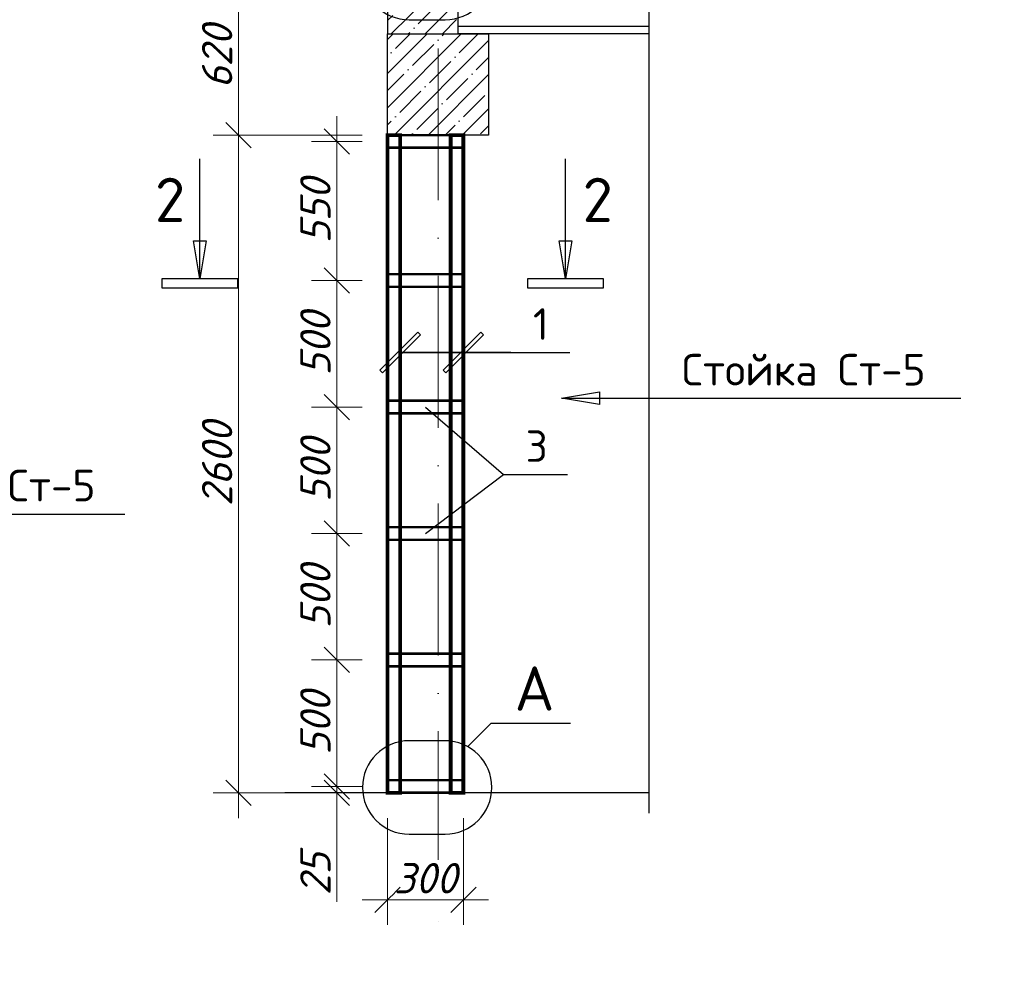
# Model space of a CAD drawing. Header units: millimetres. Extents: x 363306 to 7757304, y 1022887 to 1207196.
# Tile 359 of 656: x 1520662 to 1528452, y 1069689 to 1077308. Entities that reach past the tile are written whole.
import ezdxf

# ---------------------------------------------------------------- set-up
doc = ezdxf.new("R2010")
doc.units = ezdxf.units.MM
doc.linetypes.add('ACAD_ISO10W100', pattern=[18, 12, -3, 0, -3])
for name, color, linetype in [('0 @ 100', 7, 'Continuous'), ('kcd_tx', 7, 'Continuous'), ('Штрих', 7, 'Continuous')]:
    doc.layers.add(name, color=color, linetype=linetype)
doc.layers.add('Сечения', color=1, linetype='Continuous', lineweight=30)
doc.styles.add('iso', font='isocpeur.TTF')
doc.styles.get("Standard").update_dxf_attribs({"font": 'isocpeui.ttf'})
doc.styles.add('ГОСТ 2.304', font='isocpeui.ttf')
doc.dimstyles.new('Санжар', dxfattribs={"dimtxt": 240, "dimasz": 200, "dimexe": 200, "dimexo": 200, "dimgap": 50, "dimtad": 1, "dimdec": 0, "dimtxsty": 'Standard', "dimblk": 'OBLIQUE', "dimcen": 2.5, "dimdle": 200, "dimclrd": 152, "dimclre": 152, "dimclrt": 152, "dimadec": 0, "dimazin": 0, "dimtfac": 1, "dimtdec": 0, "dimtmove": 0, "dimatfit": 3, "dimldrblk": 'OBLIQUE', "dimfxl": 0, "dimlwd": 0, "dimlwe": 0, "dimarcsym": 0})

# ---------------------------------------------------------------- blocks, each defined once
blk = doc.blocks.new('_Oblique')
at = {"color": 0, "linetype": 'ByBlock', "lineweight": -2}
blk.add_line((-0.5, -0.5), (0.5, 0.5), dxfattribs=at)
blk = doc.blocks.new('*D1423')
at = {"layer": 'Defpoints', "color": 0, "lineweight": 25, "transparency": 16777216}
for p in [(1523171.7, 1071245.2), (1523572.5, 1071245.2), (1523572.5, 1071195.2)]:
    blk.add_point(p, dxfattribs=at)
at = {"layer": 'kcd_tx', "lineweight": 0, "transparency": 16777216}
for p, q in [((1523171.7, 1071245.2), (1523171.7, 1071445.2)), ((1523372.5, 1071245.2), (1522971.7, 1071245.2)), ((1523171.7, 1071195.2), (1523171.7, 1071245.2)), ((1523171.7, 1071195.2), (1523171.7, 1071245.2)), ((1523372.5, 1071195.2), (1522971.7, 1071195.2)), ((1523171.7, 1071195.2), (1523171.7, 1070995.2)), ((1523171.7, 1070332.3), (1523171.7, 1071195.2))]:
    blk.add_line(p, q, dxfattribs=at)
at = {"layer": 'kcd_tx', "lineweight": 0, "transparency": 16777216, "xscale": 200, "yscale": 200, "zscale": 200}
for p, rotation in [((1523171.7, 1071245.2), 270), ((1523171.7, 1071195.2), 90)]:
    blk.add_blockref('_Oblique', p, dxfattribs=dict(at, rotation=rotation))
at = {"layer": 'kcd_tx', "lineweight": 30, "transparency": 16777216, "insert": (1523001.7, 1070553.7), "char_height": 240, "attachment_point": 5, "rotation": 90, "bg_fill": 3, "box_fill_scale": 1.1, "bg_fill_color": 256, "bg_fill_true_color": 13158600, "bg_fill_transparency": 0}
blk.add_mtext('25', dxfattribs=at)
blk = doc.blocks.new('*D1424')
at = {"layer": 'Defpoints', "color": 0, "lineweight": 25, "transparency": 16777216}
for p in [(1523171.7, 1072245.2), (1523572.5, 1072245.2), (1523572.5, 1071245.2)]:
    blk.add_point(p, dxfattribs=at)
at = {"layer": 'kcd_tx', "lineweight": 0, "transparency": 16777216}
for p, q in [((1523171.7, 1071045.2), (1523171.7, 1072445.2)), ((1523372.5, 1072245.2), (1522971.7, 1072245.2)), ((1523372.5, 1071245.2), (1522971.7, 1071245.2))]:
    blk.add_line(p, q, dxfattribs=at)
at = {"layer": 'kcd_tx', "lineweight": 0, "transparency": 16777216, "xscale": 200, "yscale": 200, "zscale": 200}
for p, rotation in [((1523171.7, 1072245.2), 90), ((1523171.7, 1071245.2), 270)]:
    blk.add_blockref('_Oblique', p, dxfattribs=dict(at, rotation=rotation))
at = {"layer": 'kcd_tx', "lineweight": 30, "transparency": 16777216, "insert": (1523001.7, 1071745.2), "char_height": 240, "attachment_point": 5, "rotation": 90, "bg_fill": 3, "box_fill_scale": 1.1, "bg_fill_color": 256, "bg_fill_true_color": 13158600, "bg_fill_transparency": 0}
blk.add_mtext('500', dxfattribs=at)
blk = doc.blocks.new('*D1425')
at = {"layer": 'Defpoints', "color": 0, "lineweight": 25, "transparency": 16777216}
for p in [(1523171.7, 1073245.2), (1523572.5, 1073245.2), (1523572.5, 1072245.2)]:
    blk.add_point(p, dxfattribs=at)
at = {"layer": 'kcd_tx', "lineweight": 0, "transparency": 16777216}
for p, q in [((1523171.7, 1072045.2), (1523171.7, 1073445.2)), ((1523372.5, 1073245.2), (1522971.7, 1073245.2)), ((1523372.5, 1072245.2), (1522971.7, 1072245.2))]:
    blk.add_line(p, q, dxfattribs=at)
at = {"layer": 'kcd_tx', "lineweight": 0, "transparency": 16777216, "xscale": 200, "yscale": 200, "zscale": 200}
for p, rotation in [((1523171.7, 1073245.2), 90), ((1523171.7, 1072245.2), 270)]:
    blk.add_blockref('_Oblique', p, dxfattribs=dict(at, rotation=rotation))
at = {"layer": 'kcd_tx', "lineweight": 30, "transparency": 16777216, "insert": (1523001.7, 1072745.2), "char_height": 240, "attachment_point": 5, "rotation": 90, "bg_fill": 3, "box_fill_scale": 1.1, "bg_fill_color": 256, "bg_fill_true_color": 13158600, "bg_fill_transparency": 0}
blk.add_mtext('500', dxfattribs=at)
blk = doc.blocks.new('*D1426')
at = {"layer": 'Defpoints', "color": 0, "lineweight": 25, "transparency": 16777216}
for p in [(1523171.7, 1074245.2), (1523572.5, 1074245.2), (1523572.5, 1073245.2)]:
    blk.add_point(p, dxfattribs=at)
at = {"layer": 'kcd_tx', "lineweight": 0, "transparency": 16777216}
for p, q in [((1523171.7, 1073045.2), (1523171.7, 1074445.2)), ((1523372.5, 1074245.2), (1522971.7, 1074245.2)), ((1523372.5, 1073245.2), (1522971.7, 1073245.2))]:
    blk.add_line(p, q, dxfattribs=at)
at = {"layer": 'kcd_tx', "lineweight": 0, "transparency": 16777216, "xscale": 200, "yscale": 200, "zscale": 200}
for p, rotation in [((1523171.7, 1074245.2), 90), ((1523171.7, 1073245.2), 270)]:
    blk.add_blockref('_Oblique', p, dxfattribs=dict(at, rotation=rotation))
at = {"layer": 'kcd_tx', "lineweight": 30, "transparency": 16777216, "insert": (1523001.7, 1073745.2), "char_height": 240, "attachment_point": 5, "rotation": 90, "bg_fill": 3, "box_fill_scale": 1.1, "bg_fill_color": 256, "bg_fill_true_color": 13158600, "bg_fill_transparency": 0}
blk.add_mtext('500', dxfattribs=at)
blk = doc.blocks.new('*D1427')
at = {"layer": 'Defpoints', "color": 0, "lineweight": 25, "transparency": 16777216}
for p in [(1523171.7, 1075245.2), (1523572.5, 1075245.2), (1523572.5, 1074245.2)]:
    blk.add_point(p, dxfattribs=at)
at = {"layer": 'kcd_tx', "lineweight": 0, "transparency": 16777216}
for p, q in [((1523171.7, 1074045.2), (1523171.7, 1075445.2)), ((1523372.5, 1075245.2), (1522971.7, 1075245.2)), ((1523372.5, 1074245.2), (1522971.7, 1074245.2))]:
    blk.add_line(p, q, dxfattribs=at)
at = {"layer": 'kcd_tx', "lineweight": 0, "transparency": 16777216, "xscale": 200, "yscale": 200, "zscale": 200}
for p, rotation in [((1523171.7, 1075245.2), 90), ((1523171.7, 1074245.2), 270)]:
    blk.add_blockref('_Oblique', p, dxfattribs=dict(at, rotation=rotation))
at = {"layer": 'kcd_tx', "lineweight": 30, "transparency": 16777216, "insert": (1523001.7, 1074745.2), "char_height": 240, "attachment_point": 5, "rotation": 90, "bg_fill": 3, "box_fill_scale": 1.1, "bg_fill_color": 256, "bg_fill_true_color": 13158600, "bg_fill_transparency": 0}
blk.add_mtext('500', dxfattribs=at)
blk = doc.blocks.new('*D1428')
at = {"layer": 'Defpoints', "color": 0, "lineweight": 25, "transparency": 16777216}
for p in [(1523171.7, 1076345.2), (1523572.5, 1076345.2), (1523572.5, 1075245.2)]:
    blk.add_point(p, dxfattribs=at)
at = {"layer": 'kcd_tx', "lineweight": 0, "transparency": 16777216}
for p, q in [((1523171.7, 1075045.2), (1523171.7, 1076545.2)), ((1523372.5, 1076345.2), (1522971.7, 1076345.2)), ((1523372.5, 1075245.2), (1522971.7, 1075245.2))]:
    blk.add_line(p, q, dxfattribs=at)
at = {"layer": 'kcd_tx', "lineweight": 0, "transparency": 16777216, "xscale": 200, "yscale": 200, "zscale": 200}
for p, rotation in [((1523171.7, 1076345.2), 90), ((1523171.7, 1075245.2), 270)]:
    blk.add_blockref('_Oblique', p, dxfattribs=dict(at, rotation=rotation))
at = {"layer": 'kcd_tx', "lineweight": 30, "transparency": 16777216, "insert": (1523001.7, 1075795.2), "char_height": 240, "attachment_point": 5, "rotation": 90, "bg_fill": 3, "box_fill_scale": 1.1, "bg_fill_color": 256, "bg_fill_true_color": 13158600, "bg_fill_transparency": 0}
blk.add_mtext('550', dxfattribs=at)
blk = doc.blocks.new('*D1448')
at = {"layer": 'Defpoints', "color": 0, "lineweight": 25, "transparency": 16777216}
for p in [(1522394, 1076395.2), (1523572.5, 1076395.2), (1523500.4, 1071195.2)]:
    blk.add_point(p, dxfattribs=at)
at = {"layer": 'kcd_tx', "lineweight": 0, "transparency": 16777216}
for p, q in [((1522394, 1070995.2), (1522394, 1076595.2)), ((1523372.5, 1076395.2), (1522194, 1076395.2)), ((1523300.4, 1071195.2), (1522194, 1071195.2))]:
    blk.add_line(p, q, dxfattribs=at)
at = {"layer": 'kcd_tx', "lineweight": 0, "transparency": 16777216, "xscale": 200, "yscale": 200, "zscale": 200}
for p, rotation in [((1522394, 1076395.2), 90), ((1522394, 1071195.2), 270)]:
    blk.add_blockref('_Oblique', p, dxfattribs=dict(at, rotation=rotation))
at = {"layer": 'kcd_tx', "lineweight": 30, "transparency": 16777216, "insert": (1522224, 1073795.2), "char_height": 240, "attachment_point": 5, "rotation": 90, "bg_fill": 3, "box_fill_scale": 1.1, "bg_fill_color": 256, "bg_fill_true_color": 13158600, "bg_fill_transparency": 0}
blk.add_mtext('2600', dxfattribs=at)
blk = doc.blocks.new('*D1449')
at = {"layer": 'Defpoints', "color": 0, "lineweight": 25, "transparency": 16777216}
for p in [(1522394, 1077635.2), (1523572.5, 1077635.2), (1523572.5, 1076395.2)]:
    blk.add_point(p, dxfattribs=at)
at = {"layer": 'kcd_tx', "lineweight": 0, "transparency": 16777216}
for p, q in [((1522394, 1076195.2), (1522394, 1077835.2)), ((1523372.5, 1077635.2), (1522194, 1077635.2)), ((1523372.5, 1076395.2), (1522194, 1076395.2))]:
    blk.add_line(p, q, dxfattribs=at)
at = {"layer": 'kcd_tx', "lineweight": 0, "transparency": 16777216, "xscale": 200, "yscale": 200, "zscale": 200}
for p, rotation in [((1522394, 1077635.2), 90), ((1522394, 1076395.2), 270)]:
    blk.add_blockref('_Oblique', p, dxfattribs=dict(at, rotation=rotation))
at = {"layer": 'kcd_tx', "lineweight": 30, "transparency": 16777216, "insert": (1522224, 1077015.2), "char_height": 240, "attachment_point": 5, "rotation": 90, "bg_fill": 3, "box_fill_scale": 1.1, "bg_fill_color": 256, "bg_fill_true_color": 13158600, "bg_fill_transparency": 0}
blk.add_mtext('620', dxfattribs=at)
blk = doc.blocks.new('*D1452')
at = {"layer": 'Defpoints', "color": 0, "lineweight": 25, "transparency": 16777216}
for p in [(1523572.5, 1071195.2), (1524172.5, 1071195.2), (1524172.5, 1070349.6)]:
    blk.add_point(p, dxfattribs=at)
at = {"layer": 'kcd_tx', "lineweight": 0, "transparency": 16777216}
for p, q in [((1523572.5, 1070995.2), (1523572.5, 1070149.6)), ((1524172.5, 1070995.2), (1524172.5, 1070149.6)), ((1523372.5, 1070349.6), (1524372.5, 1070349.6))]:
    blk.add_line(p, q, dxfattribs=at)
at = {"layer": 'kcd_tx', "lineweight": 30, "transparency": 16777216, "insert": (1523872.5, 1070519.6), "char_height": 240, "attachment_point": 5, "bg_fill": 3, "box_fill_scale": 1.1, "bg_fill_color": 256, "bg_fill_true_color": 13158600, "bg_fill_transparency": 0}
blk.add_mtext('300', dxfattribs=at)
at = {"layer": 'kcd_tx', "lineweight": 0, "transparency": 16777216, "xscale": 200, "yscale": 200, "zscale": 200, "rotation": 180}
blk.add_blockref('_Oblique', (1523572.5, 1070349.6), dxfattribs=at)
at = {"layer": 'kcd_tx', "lineweight": 0, "transparency": 16777216, "xscale": 200, "yscale": 200, "zscale": 200}
blk.add_blockref('_Oblique', (1524172.5, 1070349.6), dxfattribs=at)

msp = doc.modelspace()

# ---------------------------------------------------------------- hatches: boundary and pattern name
at = {"layer": 'Штрих', "lineweight": 9, "ltscale": 100}
h = msp.add_hatch(dxfattribs=at)
h.set_pattern_fill('ANSI35', color=252, scale=30, style=0)
h.set_pattern_definition([(45, (427562.42, -747322.88), (-134.703842, 134.703842), []), (45, (427697.13, -747322.88), (-134.703842, 134.703842), [238.125, -47.625, 0, -47.625])])
h.paths.add_polyline_path([(1523572.481, 1077195.224), (1523972.481, 1077195.224), (1523972.481, 1077635.224), (1523572.481, 1077635.224)])
h.paths.add_polyline_path([(1524132.481, 1077635.224), (1523972.481, 1077635.224), (1523972.481, 1077195.224), (1524132.481, 1077195.224)])
h = msp.add_hatch(dxfattribs=at)
h.set_pattern_fill('ANSI35', color=252, scale=30, style=0)
h.set_pattern_definition([(45, (1105042.9, 359309.53), (-134.70384, 134.70384), []), (45, (1105177.6, 359309.53), (-134.70384, 134.70384), [238.125, -47.625, 0, -47.625])])
h.paths.add_polyline_path([(1524372.481, 1076395.224), (1524372.481, 1077195.224), (1523572.481, 1077195.224), (1523572.481, 1076395.224)])

# ---------------------------------------------------------------- linework, layer by layer
at = {"color": 1, "linetype": 'ACAD_ISO10W100', "lineweight": 9, "ltscale": 100}
msp.add_line((1523972.481, 1086081.839), (1523972.481, 1069959.967), dxfattribs=at)
at = {"color": 18, "lineweight": 30, "true_color": 0x000000}
for p, q in [((1525640.72, 1077255.224), (1524132.481, 1077255.224)), ((1525640.72, 1077195.224), (1524132.481, 1077195.224)), ((1525640.72, 1071195.224), (1522760.768, 1071195.224))]:
    msp.add_line(p, q, dxfattribs=at)
at = {"linetype": 'Continuous', "lineweight": 25, "ltscale": 100}
for p, q in [((1524980.79, 1075258.103), (1524930.512, 1075558.553)), ((1524930.512, 1075558.553), (1525031.068, 1075558.553)), ((1525031.068, 1075558.553), (1524980.79, 1075258.103)), ((1521787.179, 1075258.103), (1521787.179, 1075188.103)), ((1525280.79, 1075258.103), (1524680.79, 1075258.103)), ((1524680.79, 1075258.103), (1524680.79, 1075188.103)), ((1525280.79, 1075188.103), (1525280.79, 1075258.103)), ((1524680.79, 1075188.103), (1525280.79, 1075188.103))]:
    msp.add_line(p, q, dxfattribs=at)
at = {"lineweight": 25, "ltscale": 100}
for p, q in [((1523833.088, 1074815.461), (1523811.874, 1074836.675)), ((1523833.088, 1074815.461), (1523811.874, 1074836.675)), ((1524311.874, 1074836.675), (1524011.874, 1074536.674)), ((1524311.874, 1074836.675), (1524011.874, 1074536.674)), ((1524333.088, 1074815.461), (1524311.874, 1074836.675)), ((1524333.088, 1074815.461), (1524311.874, 1074836.675)), ((1524033.087, 1074515.461), (1524333.088, 1074815.461)), ((1524033.087, 1074515.461), (1524333.088, 1074815.461)), ((1524011.874, 1074536.674), (1524033.087, 1074515.461)), ((1524011.874, 1074536.674), (1524033.087, 1074515.461)), ((1524949.253, 1074315.148), (1525249.703, 1074365.426)), ((1525249.703, 1074365.426), (1525249.703, 1074264.87)), ((1525249.703, 1074264.87), (1524949.253, 1074315.148))]:
    msp.add_line(p, q, dxfattribs=at)
at = {"linetype": 'Continuous', "ltscale": 40}
msp.add_lwpolyline([(1525640.72, 1078538.532), (1525640.72, 1071035.078)], dxfattribs=at)
at = {"color": 18, "lineweight": 30, "true_color": 0x000000}
for points in [[(1523572.481, 1077195.224), (1524132.481, 1077195.224), (1524132.481, 1077635.224), (1523572.481, 1077635.224)], [(1523572.481, 1077195.224), (1524372.481, 1077195.224), (1524372.481, 1076395.224), (1523572.481, 1076395.224)]]:
    msp.add_lwpolyline(points, close=True, dxfattribs=at)
at = {"lineweight": 25, "ltscale": 100}
for points in [[(1523743.436, 1077307.772), (1524027.886, 1077307.772)], [(1523672.481, 1074676.068), (1524548.082, 1074676.068)], [(1524548.082, 1074676.068), (1523672.481, 1074676.068)], [(1524172.481, 1074676.068), (1524548.082, 1074676.068)], [(1524548.082, 1074676.068), (1525014.748, 1074676.068)], [(1524949.253, 1074315.148), (1525726.043, 1074315.148)], [(1525726.043, 1074315.148), (1528108.429, 1074315.148)], [(1523872.481, 1074245.224), (1524489.825, 1073711.073)], [(1523872.481, 1073245.224), (1524489.825, 1073711.073)], [(1524489.825, 1073711.073), (1524996.833, 1073711.073)], [(1524208.131, 1071559.669), (1524393.05, 1071744.587)], [(1524393.05, 1071744.587), (1525019.186, 1071744.587)], [(1524027.886, 1071606.624), (1523743.436, 1071606.624)], [(1523743.436, 1070867.772), (1524027.886, 1070867.772)]]:
    msp.add_lwpolyline(points, dxfattribs=at)
at = {"color": 244, "lineweight": 0, "true_color": 0x991b1e, "const_width": 30}
for points in [[(1523572.481, 1076395.224), (1523672.481, 1076395.224), (1523672.481, 1071195.224), (1523572.481, 1071195.224)], [(1524072.481, 1076395.224), (1524172.481, 1076395.224), (1524172.481, 1071195.224), (1524072.481, 1071195.224)]]:
    msp.add_lwpolyline(points, close=True, dxfattribs=at)
at = {"linetype": 'Continuous', "lineweight": 25, "ltscale": 100}
msp.add_lwpolyline([(1524980.79, 1075258.103), (1524980.79, 1076208.103)], dxfattribs=at)
at = {"color": 219, "lineweight": 25, "ltscale": 100, "true_color": 0x642165}
msp.add_lwpolyline([(1520392.281, 1073399.116), (1521493.228, 1073399.116)], dxfattribs=at)
at = {"lineweight": 25, "ltscale": 100}
for centre in [(1524027.886, 1077677.198), (1524027.886, 1071237.198)]:
    msp.add_arc(centre, 369.426, 270, 90, dxfattribs=at)
at = {"layer": 'Сечения', "color": 196, "true_color": 0x340872, "const_width": 20}
for points in [[(1523572.481, 1076295.224), (1524172.481, 1076295.224), (1524172.481, 1076395.224), (1523572.481, 1076395.224)], [(1523572.481, 1075195.224), (1524172.481, 1075195.224), (1524172.481, 1075295.224), (1523572.481, 1075295.224)], [(1523572.481, 1074195.224), (1524172.481, 1074195.224), (1524172.481, 1074295.224), (1523572.481, 1074295.224)], [(1523572.481, 1073195.224), (1524172.481, 1073195.224), (1524172.481, 1073295.224), (1523572.481, 1073295.224)], [(1523572.481, 1072195.224), (1524172.481, 1072195.224), (1524172.481, 1072295.224), (1523572.481, 1072295.224)], [(1523572.481, 1071195.224), (1524172.481, 1071195.224), (1524172.481, 1071295.224), (1523572.481, 1071295.224)]]:
    msp.add_lwpolyline(points, close=True, dxfattribs=at)

# ---------------------------------------------------------------- texts
at = {"linetype": 'Continuous', "lineweight": 25, "ltscale": 100, "char_height": 350, "width": 385, "attachment_point": 1}
for insert in [(1521732.103, 1076058.103), (1525115.79, 1076058.103)]:
    msp.add_mtext('\\fISOCPEUR|b0|i0|c0|p34;\\W1.0000000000;\\T1.0000000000;\\o\\l2', dxfattribs=dict(at, insert=insert))
at = {"lineweight": 9, "width": 5098.88054, "attachment_point": 1, "style": 'iso'}
for s, insert, char_height in [('\\pi457.16754;{\\LГоризонтальная} \\P\\pi1088.83421;сетка ГС-3', (1375420.972, 1075790.643), 400), ('\\pi457.168;{\\LГоризонтальная} \\P\\pi1088.684;сетка ГС-1', (1226021.103, 1074406.224, 0), 300), ('\\pi457.168;{\\LГоризонтальная} \\P\\pi1088.684;сетка ГС-1', (1270481.247, 1074142.755, 0), 300), ('\\pi35.463;Крепежный элемент КЭ-3 \\P\\pi1192.62209;(шаг 1500 мм)', (1386879.305, 1071743.384), 300)]:
    msp.add_mtext(s, dxfattribs=dict(at, insert=insert, char_height=char_height))
at = {"lineweight": 25, "ltscale": 100, "attachment_point": 1}
for s, insert, char_height, width in [('\\fISOCPEUR|b0|i0|c0|p34;\\W1.0000000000;\\T1.0000000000;\\o\\l1', (1524723.082, 1075026.068), 250, 225), ('{\\fISOCPEUR|b0|i0|c204|p34;Стойка Ст-5}', (1525901.043, 1074665.148), 250, 2075), ('\\fISOCPEUR|b0|i0|c0|p34;\\W1.0000000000;\\T1.0000000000;\\o\\l3', (1524664.825, 1074061.073), 250, 275), ('\\fISOCPEUR|b0|i0|c0|p34;\\W1.0000000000;\\T1.0000000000;\\o\\lСт-5', (1520567.281, 1073749.116), 250, 850), ('\\fISOCPEUR|b0|i0|c0|p34;\\W1.0000000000;\\T1.0000000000;\\o\\lА', (1524578.05, 1072194.587), 350, 455)]:
    msp.add_mtext(s, dxfattribs=dict(at, insert=insert, char_height=char_height, width=width))
at = {"color": 0, "lineweight": -2, "ltscale": 5, "insert": (1348958.4, 1070865.149), "char_height": 300, "width": 17773.54363, "attachment_point": 1, "style": 'iso'}
msp.add_mtext('\\pi7162.827;{\\fISOCPEUR|b0|i1|c204|p34;Примечание:\\P\\pi0;1. \\C256;Данный лист читать совместно с листами\\C0; КP- \\P2. Горизонтальные сетки СГ-1, СГ-2, СГ-3  устраиваются по длине в стенах и в перегородках, через каждый 600 мм расстояние по высоте.\\P\\C256;3. Стены  выполнить из газоблока изготавливается автоклавным методом D600/\\PКладку выполнить с применением однорядной перевязки\\P5.Контроль качества материалов и работ выполнять согласно указаниям \\PКМК 2.01.03-19, КМК 3.03.01-98 и ППР.\\P6. Все внутренние дверные отверстие монтажировать на отм. +2,100.\\P7. Прочность клеевого состава или раствора должна обеспечить величину нормального сцепления не менее 1,2 кгс/см².}', dxfattribs=at)
at = {"color": 18, "lineweight": 0, "true_color": 0x000000, "insert": (1377368.048, 1070455.62), "char_height": 500, "width": 3831.09957, "attachment_point": 1}
msp.add_mtext('\\pi1090.54978;a - a', dxfattribs=at)
at = {"layer": '0 @ 100', "color": 7, "insert": (761996.908, 1075986.433), "char_height": 318.940213, "width": 19697.5359, "attachment_point": 4, "style": 'ГОСТ 2.304'}
msp.add_mtext('\\pi5457.36288;{\\fISOCPEUR|b1|i1|c204|p34;Характеристика участка строительства:\\P\\pi0;\\P}Расчетная зимняя температура воздух 15 °С.\\PСкоростной напор ветра   - 38кг/м2.\\PВес снегового покрова    - 50кг/м2.\\PКлассификация зданий по функциональной пожарной опасности - Ф 4.1 \\PКоэффициент надежности по назначению - 0.95\\P\\P^IПроектом разработано подъёмник для мало мобильных граждан населения грузоподъемностью 250 кг. скоростью 0,25 см/с. Двери шахт подъёмника противопожарные с пределом огнестойкости El 30. Подъёмники оборудованы кабинами габаритами 1500х1500 мм, ширина дверей кабины обеспечивает проезд инвалидной коляски. Для экстренных случаев подъёмник оснащен дополнительным аккумулятором и механическим спуском для безопасного спуска пассажира в нулевую отметку. Так же в дверях подъёмника установлены замки датчики которые открываются с ключевыми картами, чтобы открыть двери подъёмника.\\P^IС внешней и внутренней стороны наружных стен предусмотрено обшивка из аквапанелей толщиной 12,5мм с утеплением из минераловатной ваты на кварцевой основе, А =0,040 Вт/мС, толщиной 100мм. (по теплотехническому расчету). Наружная отделка из органическое стекло.\\P^IПодрядчик обязан предоставить заказчику сертификаты соответствия и пожарной безопасности на фасадную систему и все применяемые в данной системе материалы и изделия.\\PКонструкции, изделия и материалы применены по действующим стандартам, ТУ, сертификатам. На путях эвакуации используются отделочные материалы, соответствующие требованиям п. 5.25 ШНК 2.01.02-04.\\PОтделка стен с внутренней стороны окраска водоэмульсионными красками светлых тонов. Во внутренней и наружной отделке использованы современные отделочные материалы используемые на территории Республики Узбекистан.\\P^IКрыша - скатная из металлических профилированных листов с полимерными покрытиями с обеих сторон толщ.0,55мм по металлическим конструкциям.\\P^IПо периметру наружных стен устраивается бетонная отмостка. Бетон кл.В 7,5 шириной 1000 мм, толщиной 50 мм по гравийному основанию толщиной 100 мм -150 мм.\\P^IВсе строительно-монтажные работы вести согласно указаний соответствующих строительных норм и проекта производства работ (П.П.Р.) на основании ШНК 3.01.01 - 03 и КМК 3.01.02 - 00.', dxfattribs=at)

# ---------------------------------------------------------------- next in the draw order: dimensions: what is measured, and where the dimension line sits
at = {"layer": 'kcd_tx', "color": 18, "lineweight": 30, "true_color": 0x000000}
dim = msp.add_linear_dim(base=(1523171.75, 1071245.224), p1=(1523572.481, 1071195.224), p2=(1523572.481, 1071245.224), angle=90, dimstyle='Санжар', override={"dimlfac": 0.5, "dimclrd": 256, "dimclre": 256, "dimclrt": 256, "dimtmove": 1, "dimfxl": 0.18, "dimtfill": 1, "dimarcsym": 2}, dxfattribs=at)
dim.commit()
dim.dimension.update_dxf_attribs({"geometry": '*D1423', "text_midpoint": (1523173.337, 1070553.7), "dimtype": 160})

# ---------------------------------------------------------------- next in the draw order: dimensions: what is measured, and where the dimension line sits
dim = msp.add_linear_dim(base=(1523171.75, 1072245.224), p1=(1523572.481, 1071245.224), p2=(1523572.481, 1072245.224), angle=90, dimstyle='Санжар', override={"dimlfac": 0.5, "dimclrd": 256, "dimclre": 256, "dimclrt": 256, "dimtmove": 1, "dimfxl": 0.18, "dimtfill": 1, "dimarcsym": 2}, dxfattribs=at)
dim.commit()
dim.dimension.update_dxf_attribs({"geometry": '*D1424', "text_midpoint": (1523001.75, 1071745.224)})

# ---------------------------------------------------------------- next in the draw order: dimensions: what is measured, and where the dimension line sits
dim = msp.add_linear_dim(base=(1523171.75, 1073245.224), p1=(1523572.481, 1072245.224), p2=(1523572.481, 1073245.224), angle=90, dimstyle='Санжар', override={"dimlfac": 0.5, "dimclrd": 256, "dimclre": 256, "dimclrt": 256, "dimtmove": 1, "dimfxl": 0.18, "dimtfill": 1, "dimarcsym": 2}, dxfattribs=at)
dim.commit()
dim.dimension.update_dxf_attribs({"geometry": '*D1425', "text_midpoint": (1523001.75, 1072745.224)})

# ---------------------------------------------------------------- next in the draw order: dimensions: what is measured, and where the dimension line sits
dim = msp.add_linear_dim(base=(1523171.75, 1074245.224), p1=(1523572.481, 1073245.224), p2=(1523572.481, 1074245.224), angle=90, dimstyle='Санжар', override={"dimlfac": 0.5, "dimclrd": 256, "dimclre": 256, "dimclrt": 256, "dimtmove": 1, "dimfxl": 0.18, "dimtfill": 1, "dimarcsym": 2}, dxfattribs=at)
dim.commit()
dim.dimension.update_dxf_attribs({"geometry": '*D1426', "text_midpoint": (1523001.75, 1073745.224)})

# ---------------------------------------------------------------- next in the draw order: dimensions: what is measured, and where the dimension line sits
dim = msp.add_linear_dim(base=(1523171.75, 1075245.224), p1=(1523572.481, 1074245.224), p2=(1523572.481, 1075245.224), angle=90, dimstyle='Санжар', override={"dimlfac": 0.5, "dimclrd": 256, "dimclre": 256, "dimclrt": 256, "dimtmove": 1, "dimfxl": 0.18, "dimtfill": 1, "dimarcsym": 2}, dxfattribs=at)
dim.commit()
dim.dimension.update_dxf_attribs({"geometry": '*D1427', "text_midpoint": (1523001.75, 1074745.224)})

# ---------------------------------------------------------------- next in the draw order: dimensions: what is measured, and where the dimension line sits
dim = msp.add_linear_dim(base=(1523171.75, 1076345.224), p1=(1523572.481, 1075245.224), p2=(1523572.481, 1076345.224), angle=90, dimstyle='Санжар', override={"dimlfac": 0.5, "dimclrd": 256, "dimclre": 256, "dimclrt": 256, "dimtmove": 1, "dimfxl": 0.18, "dimtfill": 1, "dimarcsym": 2}, dxfattribs=at)
dim.commit()
dim.dimension.update_dxf_attribs({"geometry": '*D1428', "text_midpoint": (1523001.75, 1075795.224)})

# ---------------------------------------------------------------- next in the draw order: dimensions: what is measured, and where the dimension line sits
dim = msp.add_linear_dim(base=(1522394.05, 1076395.224), p1=(1523500.41, 1071195.224), p2=(1523572.481, 1076395.224), angle=90, dimstyle='Санжар', override={"dimlfac": 0.5, "dimclrd": 256, "dimclre": 256, "dimclrt": 256, "dimtmove": 1, "dimfxl": 0.18, "dimtfill": 1, "dimarcsym": 2}, dxfattribs=at)
dim.commit()
dim.dimension.update_dxf_attribs({"geometry": '*D1448', "text_midpoint": (1522224.05, 1073795.224)})

# ---------------------------------------------------------------- next in the draw order: linework, layer by layer
at = {"linetype": 'Continuous', "lineweight": 25, "ltscale": 100}
for p, q in [((1522087.179, 1075258.103), (1522036.901, 1075558.553)), ((1522036.901, 1075558.553), (1522137.457, 1075558.553)), ((1522137.457, 1075558.553), (1522087.179, 1075258.103)), ((1522387.179, 1075258.103), (1521787.179, 1075258.103)), ((1522387.179, 1075188.103), (1522387.179, 1075258.103)), ((1521787.179, 1075188.103), (1522387.179, 1075188.103))]:
    msp.add_line(p, q, dxfattribs=at)
at = {"lineweight": 25, "ltscale": 100}
for p, q in [((1523811.874, 1074836.675), (1523511.874, 1074536.674)), ((1523811.874, 1074836.675), (1523511.874, 1074536.674)), ((1523533.087, 1074515.461), (1523833.088, 1074815.461)), ((1523533.087, 1074515.461), (1523833.088, 1074815.461)), ((1523511.874, 1074536.674), (1523533.087, 1074515.461)), ((1523511.874, 1074536.674), (1523533.087, 1074515.461))]:
    msp.add_line(p, q, dxfattribs=at)
msp.add_arc((1523743.436, 1071237.198), 369.426, 90, 270, dxfattribs=at)

# ---------------------------------------------------------------- next in the draw order: dimensions: what is measured, and where the dimension line sits
at = {"layer": 'kcd_tx', "color": 18, "lineweight": 30, "true_color": 0x000000}
dim = msp.add_linear_dim(base=(1522394.05, 1077635.224), p1=(1523572.481, 1076395.224), p2=(1523572.481, 1077635.224), angle=90, dimstyle='Санжар', override={"dimlfac": 0.5, "dimclrd": 256, "dimclre": 256, "dimclrt": 256, "dimtmove": 1, "dimfxl": 0.18, "dimtfill": 1, "dimarcsym": 2}, dxfattribs=at)
dim.commit()
dim.dimension.update_dxf_attribs({"geometry": '*D1449', "text_midpoint": (1522224.05, 1077015.224)})

# ---------------------------------------------------------------- next in the draw order: linework, layer by layer
at = {"linetype": 'Continuous', "lineweight": 25, "ltscale": 100}
msp.add_lwpolyline([(1522087.179, 1075258.103), (1522087.179, 1076208.103)], dxfattribs=at)
at = {"lineweight": 25, "ltscale": 100}
msp.add_arc((1523743.436, 1077677.198), 369.426, 90, 270, dxfattribs=at)

# ---------------------------------------------------------------- next in the draw order: dimensions: what is measured, and where the dimension line sits
at = {"layer": 'kcd_tx', "color": 18, "lineweight": 30, "true_color": 0x000000}
dim = msp.add_linear_dim(base=(1524172.481, 1070349.628), p1=(1523572.481, 1071195.224), p2=(1524172.481, 1071195.224), dimstyle='Санжар', override={"dimlfac": 0.5, "dimclrd": 256, "dimclre": 256, "dimclrt": 256, "dimtmove": 1, "dimfxl": 0.18, "dimtfill": 1, "dimarcsym": 2}, dxfattribs=at)
dim.commit()
dim.dimension.update_dxf_attribs({"geometry": '*D1452', "text_midpoint": (1523872.481, 1070349.628), "dimtype": 160})

doc.saveas('drawing.dxf')
